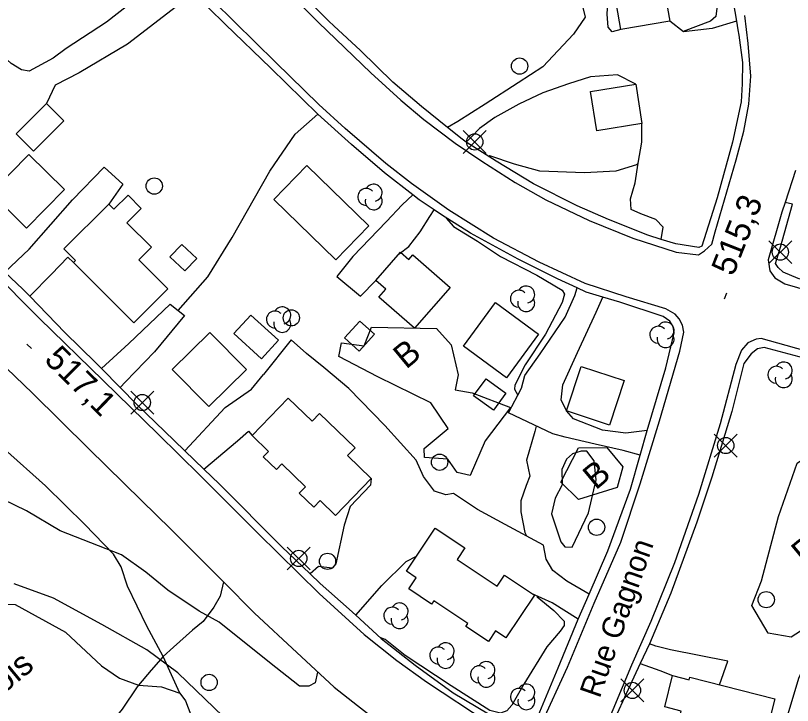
# Model space of a CAD drawing. Extents: x 347059 to 352153, y 6073752 to 6078601.
# Drawn here: x 348628 to 348771.1, y 6074425.4 to 6074552.6 of the extents above; entities that cross this region are included whole.
import ezdxf

# ---------------------------------------------------------------- set-up
doc = ezdxf.new("R2010")
doc.units = 0
for name, color, linetype in [('Level 19', 7, 'Continuous'), ('Level 2', 7, 'Continuous'), ('Level 21', 7, 'Continuous'), ('Level 22', 7, 'Continuous'), ('Level 3', 7, 'Continuous'), ('Level 31', 7, 'Continuous'), ('Level 36', 7, 'Continuous'), ('Level 44', 7, 'Continuous')]:
    doc.layers.add(name, color=color, linetype=linetype)

msp = doc.modelspace()

# ---------------------------------------------------------------- linework, layer by layer
at = {"layer": 'Level 19'}
for points in [[(348744.64, 6074579.52), (348742.25, 6074577.42), (348736.83, 6074573.02), (348732.52, 6074569.09), (348729.4, 6074567.34), (348729, 6074563.86), (348730.69, 6074558.23), (348732.05, 6074556.06), (348732.94, 6074552.3), (348730.77, 6074549.15), (348725.13, 6074543.12), (348720.61, 6074540.18), (348714.51, 6074536.24), (348709.51, 6074533.06), (348707.6, 6074531.96)], [(348656.55, 6074560.84), (348653.01, 6074557.85), (348649.23, 6074554.83), (348644.75, 6074551.37), (348637.33, 6074546.49), (348634.89, 6074544.74), (348630.5, 6074542.34), (348629.09, 6074542.59), (348627.15, 6074543.76), (348622.18, 6074548.21), (348619.28, 6074544.92)], [(348739.52, 6074550), (348737.92, 6074549.58), (348737.18, 6074550.46), (348736.99, 6074552.85), (348737.33, 6074558.38), (348737.69, 6074560.69)], [(348660.57, 6074556.94), (348658.45, 6074554.84), (348648.59, 6074547.3), (348639.7, 6074542.02), (348635.29, 6074539.75), (348633.66, 6074536.38)], [(348760.84, 6074551.52), (348756.37, 6074550.21), (348751.07, 6074549.55), (348748.54, 6074551.55)], [(348742.26, 6074539.92), (348738.89, 6074541.62), (348733.94, 6074541.25), (348729.9, 6074539.99), (348725.15, 6074538.3), (348720.71, 6074536.25), (348716.3, 6074533.79), (348713.5, 6074531.76), (348712.05, 6074530.25), (348711.02, 6074529.23)], [(348746.94, 6074511.31), (348747.31, 6074513.57), (348745.96, 6074515), (348743.18, 6074515.99), (348741.45, 6074516.8), (348741.31, 6074518.78), (348742.15, 6074521.73), (348742.73, 6074525.35), (348743.41, 6074529.22), (348743.42, 6074532.67)], [(348626.03, 6074505.25), (348630.5, 6074509.53), (348638.49, 6074518.59), (348644.33, 6074524.65), (348647.78, 6074521.49), (348645.15, 6074517.8)], [(348701.2, 6074519.54), (348699.24, 6074517.67), (348696.31, 6074514.61), (348690.15, 6074508.13), (348690.15, 6074508.13), (348687.21, 6074504.45), (348691.55, 6074500.84), (348694.38, 6074503.75)], [(348698.69, 6074508.67), (348700.43, 6074509.98), (348702.55, 6074512.67), (348704.33, 6074515.5), (348705.12, 6074516.78)], [(348630.63, 6074500.82), (348634.58, 6074504.9), (348637.63, 6074508), (348638.65, 6074507.04)], [(348743.08, 6074471.5), (348739.97, 6074472.36), (348734.8, 6074473.53), (348729.24, 6074474.82), (348727, 6074475.44), (348727, 6074475.44), (348718.84, 6074479.31), (348721.21, 6074483.87), (348721.84, 6074486.23), (348724.68, 6074490.21), (348729.28, 6074496.95), (348731.06, 6074500.94), (348731.48, 6074502.35)], [(348744.39, 6074476.1), (348740.42, 6074475.56), (348736.14, 6074476.11), (348730.81, 6074478.21), (348729.52, 6074479.68), (348728.51, 6074481.71), (348728.84, 6074484.48), (348731.53, 6074490.45), (348734.96, 6074497.87), (348736.23, 6074500.67)], [(348643.85, 6074487.5), (348648.87, 6074492.1), (348656.5, 6074499.34), (348657.97, 6074498.18), (348659.1, 6074497.29), (348653.6, 6074490.55), (348648.22, 6074485.04), (348647.24, 6074484.02)], [(348733.67, 6074445.91), (348729.6, 6074448.3), (348726.99, 6074450.26), (348725.79, 6074452.35), (348725.28, 6074454.94), (348718.22, 6074458.75), (348713.11, 6074461.48), (348708.69, 6074464.43), (348708.69, 6074464.43), (348707.28, 6074464.23), (348705.17, 6074464.87), (348703.16, 6074467.57), (348701.83, 6074470.61), (348696.06, 6074477.02), (348689.38, 6074483.81), (348684.82, 6074487.68), (348681.61, 6074490.28), (348678.8, 6074492.76), (348673.7, 6074486.39)], [(348659.15, 6074472.33), (348666.63, 6074480.29), (348671.46, 6074483.68), (348673.7, 6074486.39)], [(348767.61, 6074405.52), (348768.93, 6074410.7), (348769.75, 6074418.56), (348770.34, 6074423.81), (348772.31, 6074430.38), (348776.32, 6074439.27), (348781.18, 6074449.85), (348784.3, 6074459.35), (348786.9, 6074469.69), (348789.29, 6074475.94), (348791.24, 6074483.88)], [(348662.68, 6074468.92), (348668.91, 6074474.15), (348670.94, 6074475.93), (348671.57, 6074475.17)], [(348693.54, 6074467.23), (348693.4, 6074466.02), (348689.63, 6074462.08), (348688.54, 6074458.6), (348686.98, 6074451.47), (348686.34, 6074450.7), (348683.83, 6074451.01), (348682.28, 6074449.63)], [(348690.66, 6074442.04), (348695.51, 6074447.48), (348699.98, 6074451.92), (348701.87, 6074452.91)], [(348731.68, 6074441.3), (348726.88, 6074444.29), (348723.08, 6074446.04)], [(348757.71, 6074429.19), (348759.21, 6074433.57), (348748.67, 6074435.66), (348745.95, 6074436.32), (348744.78, 6074436.72)], [(348743.1, 6074433.09), (348746.7, 6074431.82), (348749.07, 6074430.88)]]:
    msp.add_lwpolyline(points, dxfattribs=at)
at = {"layer": 'Level 2'}
for points in [[(348749.36, 6074564.45), (348753.32, 6074563.98), (348754.45, 6074563.42), (348755.24, 6074562.56), (348757.65, 6074557.56), (348757.04, 6074552.42), (348756.06, 6074551.52), (348750.98, 6074549.61)], [(348742.71, 6074525.23), (348742.38, 6074525.05), (348738.59, 6074523.87), (348732.84, 6074523.58), (348724.61, 6074523.88), (348719.94, 6074525.17), (348715.36, 6074526.73), (348715.21, 6074526.57)], [(348707.36, 6074515.3), (348707.32, 6074515.19), (348708.69, 6074513.71), (348713.09, 6074510.99), (348717.34, 6074508.15), (348724.07, 6074504.72), (348728.69, 6074501.92), (348729.14, 6074501.22)], [(348729.14, 6074501.22), (348728.71, 6074499.67), (348725.61, 6074493.85), (348721.87, 6074488.17), (348719.96, 6074484.43), (348719.9, 6074483.71), (348720.55, 6074482.61)], [(348723.92, 6074476.9), (348723.66, 6074475.91), (348722.12, 6074470.61), (348722.43, 6074469.13), (348722.74, 6074467.65), (348722.08, 6074465.9), (348721.12, 6074463.08), (348721.09, 6074461.05), (348721.86, 6074457.29), (348722.12, 6074456.65)], [(348730.57, 6074454.57), (348733.58, 6074460.88), (348734.97, 6074466.96), (348734.59, 6074470.5), (348733.28, 6074472.26), (348732.22, 6074472.28), (348730.62, 6074471.77), (348729.51, 6074470.76), (348728.65, 6074468.9), (348728.69, 6074466.06), (348727.45, 6074463.58), (348726.74, 6074460.72), (348728.49, 6074455.54), (348729.23, 6074454.65), (348730.57, 6074454.57)], [(348683.66, 6074431.55), (348683.62, 6074431.5), (348683.21, 6074429.57), (348682.01, 6074428.94), (348680.29, 6074428.93), (348674.79, 6074433.3), (348665.51, 6074440.76), (348661.8, 6074442.79), (348656.04, 6074446.65), (348652, 6074449.98), (348647.49, 6074453.15), (348636.22, 6074457.59), (348629.99, 6074461.29), (348625.71, 6074463.37)], [(348672.16, 6074418.21), (348666.23, 6074423.36), (348657.88, 6074431.41), (348652.19, 6074435.64), (348643.87, 6074440.31), (348634.95, 6074445.16), (348627.72, 6074447.8)], [(348724.05, 6074445.59), (348724.11, 6074445.42), (348727.16, 6074442.9), (348729.09, 6074440.92), (348729.09, 6074440.12), (348728.35, 6074439.1), (348725.86, 6074436.2), (348721.66, 6074429.32), (348719.45, 6074425.46), (348718.49, 6074424.38), (348717.37, 6074423.98), (348715.38, 6074424.44), (348708.23, 6074428.99), (348699.77, 6074434.56), (348696.08, 6074437.53), (348695.28, 6074437.82)]]:
    msp.add_lwpolyline(points, dxfattribs=at)
at = {"layer": 'Level 21'}
for points in [[(348672.58, 6074562.54), (348683.78, 6074551.29), (348693.48, 6074542.03), (348699.01, 6074536.99), (348703.23, 6074533.43), (348709.02, 6074529.06), (348713.88, 6074525.73), (348720.08, 6074521.78), (348725.69, 6074518.63), (348733.68, 6074514.77), (348741.74, 6074511.55), (348749.73, 6074508.97), (348753.81, 6074508.47), (348754.94, 6074509.19), (348756.31, 6074510.42), (348756.88, 6074512.72), (348760.75, 6074525.96), (348762.2, 6074531.26), (348763.09, 6074536.25), (348763.47, 6074541.41), (348762.98, 6074547.43), (348762.37, 6074552.6)], [(348551.19, 6074561.14), (348562.72, 6074549.9), (348572.49, 6074540.22), (348582.31, 6074530.75), (348592.37, 6074520.72), (348602.6, 6074510.85), (348611.33, 6074502.51), (348621.48, 6074492.19), (348631.11, 6074482.96), (348641.46, 6074472.67), (348651.22, 6074463.17), (348656.57, 6074457.91), (348666.31, 6074448.18), (348672.01, 6074442.39), (348679.84, 6074435.14), (348686.67, 6074428.72), (348690.99, 6074425.36), (348695.97, 6074421.5)], [(348724.86, 6074421.84), (348729.68, 6074432.46), (348734.6, 6074444.23), (348739.51, 6074455.47), (348743.08, 6074466.25), (348746.63, 6074477.87), (348750.38, 6074490.7), (348751.14, 6074494.21), (348750.89, 6074495.51), (348750.3, 6074496.68), (348749.51, 6074497.53), (348747.8, 6074498.51), (348740.51, 6074500.71), (348732.92, 6074503.17), (348724.48, 6074507.12), (348716.04, 6074511.52), (348707.83, 6074516.72), (348700.94, 6074521.6), (348696.23, 6074525.29), (348688.7, 6074531.75), (348683.85, 6074536.15), (348675.87, 6074543.97), (348668.41, 6074551.33), (348660.4, 6074559.28)], [(348771.69, 6074524.03), (348769.78, 6074518.09), (348769.21, 6074516.34), (348766.68, 6074507.56), (348766.95, 6074505.51), (348767.89, 6074504.19), (348769.76, 6074503.11), (348780.99, 6074499.86)], [(348623.39, 6074505.73), (348632.38, 6074496.72), (348644.11, 6074485.31), (348654.24, 6074475.37), (348661.99, 6074467.75), (348672.71, 6074457.1), (348683.96, 6074446), (348692.25, 6074438.46), (348698.24, 6074433.67), (348703.7, 6074429.72), (348715.09, 6074422.23)], [(348776.57, 6074489.92), (348765.4, 6074493.01), (348764.45, 6074492.89), (348762.92, 6074492.21), (348761.75, 6074490.91), (348760.69, 6074488.21), (348757.81, 6074477.32), (348753.84, 6074464.3), (348749.41, 6074451.66), (348745.07, 6074440.83), (348741.46, 6074432.81), (348738.03, 6074424.56), (348735.35, 6074418.23), (348734.71, 6074415.57), (348735.15, 6074414.05), (348735.94, 6074412.91), (348737.16, 6074411.9), (348738.34, 6074411.51)]]:
    msp.add_lwpolyline(points, dxfattribs=at)
at = {"layer": 'Level 22'}
for points in [[(348753.87, 6074509.8), (348749.63, 6074510.48), (348746.94, 6074511.31), (348744.5, 6074512.06), (348737.24, 6074514.95), (348731.45, 6074517.5), (348723.43, 6074521.58), (348716.56, 6074525.71), (348711.02, 6074529.23), (348710.29, 6074529.81), (348707.6, 6074531.96), (348702.81, 6074535.79), (348697.52, 6074540.28), (348691.53, 6074546.14), (348686.66, 6074550.66), (348685.71, 6074551.54), (348677.1, 6074560.2)], [(348727.95, 6074432.34), (348731.68, 6074441.3), (348733.67, 6074445.91), (348737.12, 6074453.88), (348741.31, 6074465.27), (348743.08, 6074471.5), (348744.39, 6074476.1), (348747.82, 6074487.6), (348749.37, 6074494.05), (348749.19, 6074495.26), (348748.54, 6074496.22), (348747.35, 6074497.11), (348739.33, 6074499.74), (348736.23, 6074500.67), (348733.15, 6074501.59), (348731.48, 6074502.35), (348727.85, 6074504.01), (348720.61, 6074507.68), (348711.83, 6074512.48), (348706.49, 6074515.86), (348705.12, 6074516.78), (348702.39, 6074518.62), (348701.2, 6074519.54), (348695.96, 6074523.58), (348689.88, 6074528.83), (348683.7, 6074534.39), (348675.04, 6074542.85), (348666.63, 6074551), (348660.57, 6074556.94)], [(348760.25, 6074555.09), (348760.84, 6074551.52), (348761.1, 6074549.94), (348761.26, 6074548.98), (348761.95, 6074543.89), (348761.89, 6074539.98), (348761.72, 6074536.66), (348760.13, 6074529.26), (348757.26, 6074518.98), (348754.47, 6074510.05), (348753.87, 6074509.8)], [(348657.97, 6074498.18), (348663.42, 6074504.43), (348667.9, 6074511.68), (348674.85, 6074523.89), (348679.54, 6074530.7), (348683.7, 6074534.39)], [(348780.99, 6074499.86), (348781.78, 6074501.35), (348772.17, 6074504.08), (348769.46, 6074505.28), (348768.52, 6074506.15), (348768.05, 6074506.89), (348768.97, 6074509.86), (348771.14, 6074517.81), (348769.78, 6074518.09)], [(348626.03, 6074505.25), (348629.35, 6074502.15), (348630.63, 6074500.82), (348637.07, 6074494.11), (348642.8, 6074488.57), (348643.85, 6074487.5), (348647.24, 6074484.02), (348650.35, 6074480.84), (348657.21, 6074474.2), (348659.15, 6074472.33), (348662.68, 6074468.92), (348665.54, 6074466.16), (348677, 6074454.71), (348682.28, 6074449.63), (348684.09, 6074447.89), (348689.47, 6074443.12), (348690.66, 6074442.04), (348695.38, 6074437.73), (348701.64, 6074432.8), (348708.63, 6074427.72), (348715.11, 6074423.81)], [(348775.12, 6074488.94), (348765.94, 6074491.35), (348764.7, 6074491.13), (348763.51, 6074490.21)], [(348763.51, 6074490.21), (348762.17, 6074488.4), (348759.96, 6074479.59), (348756.31, 6074467.45), (348753.5, 6074459.19), (348748.74, 6074446.05), (348744.78, 6074436.72), (348743.1, 6074433.09), (348741.94, 6074430.59), (348737.05, 6074420.05), (348736.15, 6074415.82), (348736.64, 6074414.42), (348737.66, 6074413.46), (348741.16, 6074412.03), (348751.85, 6074408.64), (348760.52, 6074406.58), (348767.61, 6074405.52), (348775.69, 6074404.54)], [(348658.24, 6074427.62), (348655.2, 6074434.38), (348652.17, 6074440.01), (348648.6, 6074447.37), (348647.44, 6074450.94), (348646.04, 6074453.25), (348640.75, 6074458.71), (348633.52, 6074465.87), (348625.97, 6074472.62), (348621.59, 6074475.9)], [(348553.05, 6074458.96), (348561.86, 6074455.44), (348571.86, 6074452.38), (348578.89, 6074450.62), (348585.11, 6074449.32), (348594.43, 6074447.68), (348603.59, 6074446.44), (348609.48, 6074445.78), (348615.55, 6074444.89), (348621.59, 6074444.14), (348627.89, 6074443.98), (348637.21, 6074438.92), (348643.84, 6074432.67), (348647.16, 6074430.39), (348650.62, 6074429.1), (348654.86, 6074428.8), (348658.24, 6074427.62), (348659.31, 6074426.25), (348660.61, 6074422.87), (348661.54, 6074419.61)], [(348666.31, 6074448.18), (348665.67, 6074445.52), (348664.51, 6074443.49), (348662.56, 6074440.87), (348660.62, 6074439.23), (348657.07, 6074436.1), (348655.2, 6074434.38), (348652.98, 6074431.9), (348650.62, 6074429.1), (348650.37, 6074428.8), (348647.6, 6074424.72), (348642.46, 6074418.51), (348640.69, 6074415.65), (348640.2, 6074414.26), (348641.49, 6074409.27), (348644.01, 6074406.69), (348645.88, 6074403.64), (348646.81, 6074402.15)], [(348723.96, 6074422.71), (348727.95, 6074432.34)]]:
    msp.add_lwpolyline(points, dxfattribs=at)
at = {"layer": 'Level 3'}
for p, q in [((348758.6, 6074500.35), (348759.04, 6074501.47)), ((348630.04, 6074492.01), (348630.9, 6074491.17))]:
    msp.add_line(p, q, dxfattribs=at)
at = {"layer": 'Level 31'}
for points in [[(348737.69, 6074560.69), (348746.84, 6074562.26), (348746.94, 6074561.63), (348747.82, 6074561.78), (348748.83, 6074555.89), (348747.82, 6074555.72), (348748.54, 6074551.55), (348739.52, 6074550), (348737.69, 6074560.69)], [(348735.1, 6074531.35), (348733.95, 6074538.6), (348742.26, 6074539.92), (348743.42, 6074532.67), (348735.1, 6074531.35)], [(348628.07, 6074530.77), (348633.66, 6074536.38), (348636.9, 6074533.16), (348631.31, 6074527.55), (348628.07, 6074530.77)], [(348630.45, 6074526.98), (348637.03, 6074520.5), (348630.01, 6074513.38), (348623.44, 6074519.86), (348630.45, 6074526.98)], [(348687.03, 6074507.54), (348675.59, 6074518.64), (348681.67, 6074524.91), (348693.11, 6074513.81), (348687.03, 6074507.54)], [(348649.76, 6074495.9), (348638.65, 6074507.04), (348639.02, 6074507.41), (348636.89, 6074509.55), (348645.15, 6074517.8), (348646.1, 6074516.85), (348648.72, 6074519.46), (348651.16, 6074517.01), (348648.51, 6074514.37), (348653.03, 6074509.85), (348650.73, 6074507.55), (348656.07, 6074502.2), (348649.76, 6074495.9)], [(348658.6, 6074510.39), (348661.36, 6074507.79), (348659.18, 6074505.49), (348656.43, 6074508.08), (348658.6, 6074510.39)], [(348701.49, 6074494.94), (348694.95, 6074500.67), (348696.23, 6074502.13), (348694.38, 6074503.75), (348698.94, 6074508.96), (348700.48, 6074507.6), (348701.21, 6074508.44), (348708.06, 6074502.44), (348701.49, 6074494.94)], [(348716.4, 6074499.64), (348724.36, 6074493.82), (348718.48, 6074485.78), (348710.52, 6074491.6), (348716.4, 6074499.64)], [(348673.28, 6074489.28), (348668.22, 6074493.93), (348671.37, 6074497.36), (348676.43, 6074492.71), (348673.28, 6074489.28)], [(348688.62, 6074493.13), (348691.42, 6074496.24), (348694.1, 6074493.84), (348691.29, 6074490.72), (348688.62, 6074493.13)], [(348663.59, 6074480.47), (348656.85, 6074487.33), (348663.79, 6074494.15), (348670.53, 6074487.3), (348663.59, 6074480.47)], [(348732.22, 6074487.88), (348740.13, 6074485.27), (348737.42, 6074477.07), (348729.52, 6074479.68), (348732.22, 6074487.88)], [(348712.4, 6074482.49), (348714.68, 6074485.61), (348718.32, 6074482.96), (348716.04, 6074479.84), (348712.4, 6074482.49)], [(348693.54, 6074467.23), (348686.97, 6074460.43), (348684.12, 6074463.18), (348682.93, 6074461.95), (348680.27, 6074464.52), (348681.42, 6074465.7), (348677.04, 6074469.92), (348676.04, 6074468.89), (348673.63, 6074471.22), (348674.61, 6074472.23), (348671.57, 6074475.17), (348678.21, 6074482.05), (348682.62, 6074477.78), (348684.02, 6074479.22), (348690.56, 6074472.9), (348689.17, 6074471.45), (348693.54, 6074467.23)], [(348705.05, 6074444.66), (348704.65, 6074444.07), (348700.45, 6074446.87), (348701.81, 6074448.91), (348700, 6074450.12), (348705.33, 6074458.09), (348710.79, 6074454.44), (348709.36, 6074452.3), (348716.73, 6074447.38), (348718.07, 6074449.39), (348723.59, 6074445.7), (348718.34, 6074437.85), (348716.43, 6074439.14), (348715.11, 6074437.17), (348710.96, 6074439.95), (348711.31, 6074440.47), (348705.05, 6074444.66)], [(348752.21, 6074430.58), (348767.88, 6074426.61), (348765.75, 6074418.2), (348750.1, 6074422.16), (348750.65, 6074424.35), (348747.61, 6074425.12), (348749.07, 6074430.88), (348752.1, 6074430.11), (348752.21, 6074430.58)]]:
    msp.add_lwpolyline(points, dxfattribs=at)
at = {"layer": 'Level 36'}
for p, q in [((348714.71, 6074527.16), (348710.48, 6074531.39)), ((348710.48, 6074527.16), (348714.71, 6074531.39)), ((348771.02, 6074506.84), (348766.79, 6074511.07)), ((348766.79, 6074506.84), (348771.02, 6074511.07)), ((348653.44, 6074479.11), (348649.21, 6074483.34)), ((348649.21, 6074479.11), (348653.44, 6074483.34)), ((348760.96, 6074471.18), (348756.73, 6074475.41)), ((348756.73, 6074471.18), (348760.96, 6074475.41)), ((348682.27, 6074450.36), (348678.04, 6074454.59)), ((348678.04, 6074450.36), (348682.27, 6074454.59)), ((348743.76, 6074426.03), (348739.53, 6074430.26)), ((348739.53, 6074426.03), (348743.76, 6074430.26))]:
    msp.add_line(p, q, dxfattribs=at)
for centre in [(348720.87, 6074543.25), (348712.6, 6074529.28), (348653.54, 6074521.14), (348768.91, 6074508.96), (348678.8, 6074496.84), (348651.33, 6074481.23), (348758.85, 6074473.3), (348706.13, 6074470.22), (348735.05, 6074458.23), (348680.16, 6074452.48), (348685.47, 6074451.95), (348766.31, 6074444.88), (348663.66, 6074429.62), (348741.65, 6074428.15)]:
    msp.add_circle(centre, 1.5, dxfattribs=at)
at = {"layer": 'Level 44'}
for points in [[(348709.37, 6074468.33), (348707.63, 6074470.79), (348703.33, 6074471.1), (348703.31, 6074472.75), (348707.72, 6074476.45), (348704.54, 6074481.18), (348694.75, 6074485.95), (348687.57, 6074489.73), (348688.03, 6074492.24), (348692.23, 6074491.69), (348693.6, 6074495.1), (348705.58, 6074494.9), (348708.26, 6074491.86), (348709.56, 6074486.32), (348709, 6074483.57), (348712.13, 6074483.04), (348719.16, 6074480.34), (348714.54, 6074474.19), (348711.77, 6074467.78), (348709.37, 6074468.33)], [(348786.48, 6074474.07), (348778.9, 6074451.24), (348775.2, 6074440.72), (348770.88, 6074437.99), (348766.7, 6074438.7), (348763.64, 6074443.83), (348765.43, 6074448.36), (348768.6, 6074460.24), (348772, 6074470.05), (348783.91, 6074478.25), (348786.46, 6074477.53), (348786.48, 6074474.07)], [(348728.47, 6074466.53), (348731.73, 6074472.89), (348736.96, 6074472.91), (348739.91, 6074469.35), (348738.84, 6074465.58), (348731.7, 6074463.35), (348728.47, 6074466.53)]]:
    msp.add_lwpolyline(points, dxfattribs=at)
for centre, start, end in [((348693.97, 6074519.91), 282.2692, 149.7263), ((348692.62, 6074519.13), 44.1154, 269.804), ((348693.97, 6074518.34), 166.9369, 29.6212), ((348722.08, 6074501.14), 282.2692, 149.7263), ((348720.73, 6074500.36), 44.1154, 269.804), ((348722.08, 6074499.57), 166.9369, 29.6212), ((348675.78, 6074496.52), 44.1154, 269.804), ((348677.13, 6074497.3), 282.2692, 149.7263), ((348677.13, 6074495.73), 166.9369, 29.6212), ((348746.42, 6074493.72), 44.1154, 269.804), ((348747.77, 6074494.5), 282.2692, 149.7263), ((348747.77, 6074492.93), 166.9369, 29.6212), ((348769.54, 6074487.12), 282.2692, 149.7263), ((348768.19, 6074486.34), 44.1154, 269.804), ((348769.54, 6074485.55), 166.9369, 29.6212), ((348698.75, 6074442.7), 282.2692, 149.7263), ((348697.4, 6074441.92), 44.1154, 269.804), ((348698.75, 6074441.13), 166.9369, 29.6212), ((348707.23, 6074435.36), 282.2692, 149.7263), ((348705.88, 6074434.58), 44.1154, 269.804), ((348707.23, 6074433.79), 166.9369, 29.6212), ((348713.4, 6074431.11), 44.1154, 269.804), ((348714.75, 6074431.89), 282.2692, 149.7263), ((348714.75, 6074430.32), 166.9369, 29.6212), ((348722.11, 6074427.74), 282.2692, 149.7263), ((348720.76, 6074426.96), 44.1154, 269.804), ((348722.11, 6074426.17), 166.9369, 29.6212)]:
    msp.add_arc(centre, 1.57, start, end, dxfattribs=at)

# ---------------------------------------------------------------- texts
at = {"layer": 'Level 21'}
msp.add_text('Rue Gagnon', height=4, rotation=70.7223, dxfattribs=at).set_placement((348735.62, 6074426.56))
at = {"layer": 'Level 3'}
for s, rotation, p in [('515,3', 68.536, (348760.23, 6074504.35)), ('517,1', 315.4634, (348633.09, 6074488.94))]:
    msp.add_text(s, height=4.5, rotation=rotation, dxfattribs=at).set_placement(p)
at = {"layer": 'Level 44'}
for s, p in [('B', (348699.96, 6074487.26)), ('B', (348734.9, 6074464.99)), ('B', (348773.33, 6074451.03)), ('Bois', (348622.64, 6074424.85))]:
    msp.add_text(s, height=4.5, rotation=39.568, dxfattribs=at).set_placement(p)

doc.saveas('drawing.dxf')
